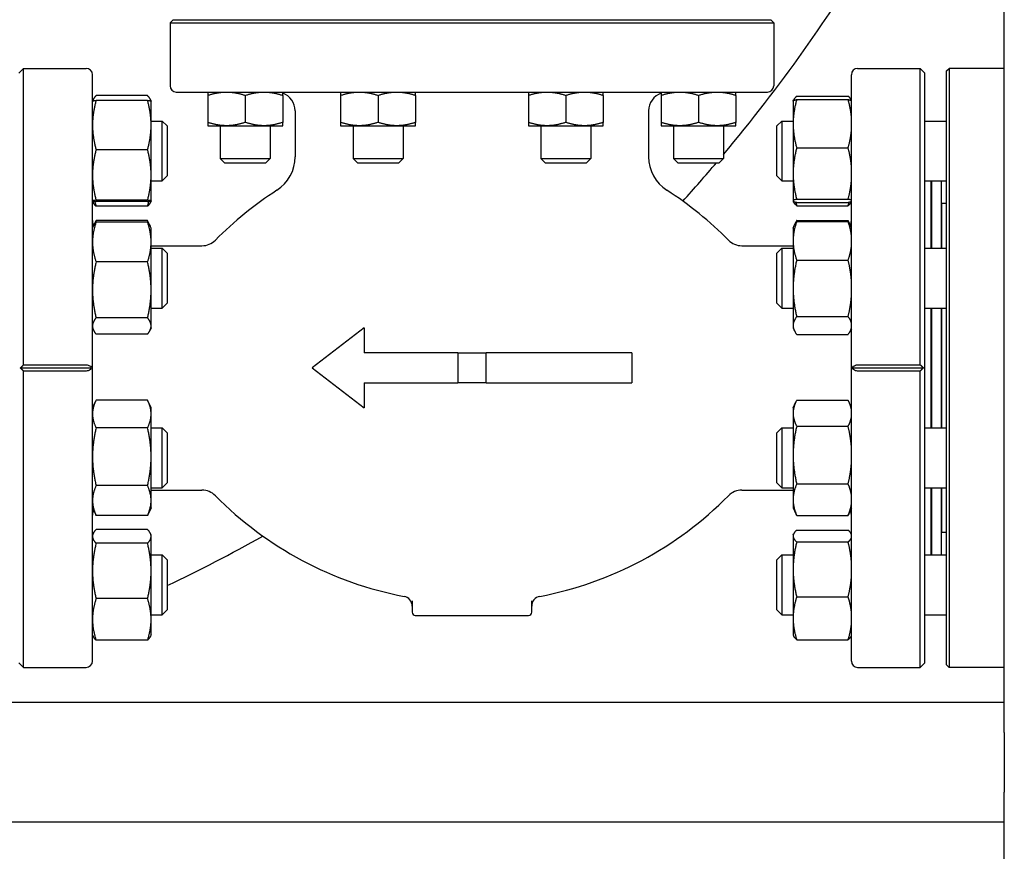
# Model space of a CAD drawing. Header units: inches. Extents: x 18 to 846, y -44 to 561.
# Tile 534 of 642: x 738 to 750, y 209 to 219. Entities that reach past the tile are written whole.
import ezdxf

# ---------------------------------------------------------------- set-up
doc = ezdxf.new("R2010")
doc.units = ezdxf.units.IN
doc.header["$LTSCALE"] = 24
doc.header["$MEASUREMENT"] = 0
doc.layers.add('Visible (ANSI)', color=7, linetype='Continuous', lineweight=30)

msp = doc.modelspace()

# ---------------------------------------------------------------- linework, layer by layer
at = {"layer": 'Visible (ANSI)'}
for p, q in [((750.0008, 210.4565), (750.0008, 226.2065)), ((739.59565, 219.00362), (739.55628, 218.96425)), ((739.55628, 218.96425), (747.11533, 218.96425)), ((739.55628, 218.96425), (739.55628, 218.17685)), ((739.59565, 219.00362), (747.07596, 219.00362)), ((747.07596, 219.00362), (747.11533, 218.96425)), ((747.11533, 218.96425), (747.11533, 218.17685)), ((737.66454, 218.33495), (737.7236, 218.394)), ((737.7236, 214.68317), (737.7236, 218.394)), ((737.7236, 218.394), (738.50706, 218.394)), ((738.5858, 210.97274), (738.5858, 218.31526)), ((748.0858, 210.97274), (748.0858, 218.31526)), ((748.16454, 218.394), (748.94801, 218.394)), ((748.94801, 214.68317), (748.94801, 218.394)), ((749.00706, 218.33495), (748.94801, 218.394)), ((749.00706, 210.95306), (749.00706, 218.33495)), ((749.2783, 218.36275), (749.30955, 218.394)), ((749.2783, 210.92525), (749.2783, 218.36275)), ((749.30955, 218.394), (749.30955, 210.894)), ((750.0008, 218.394), (749.30955, 218.394)), ((739.63502, 218.09811), (747.03659, 218.09811)), ((740.02994, 218.05624), (740.02994, 217.7181)), ((740.49869, 218.05624), (740.49869, 217.7181)), ((740.96744, 218.05624), (740.96744, 217.7181)), ((741.69188, 218.05624), (741.69188, 217.7181)), ((742.16063, 218.05624), (742.16063, 217.7181)), ((742.62938, 218.05624), (742.62938, 217.7181)), ((744.04222, 218.05624), (744.04222, 217.7181)), ((744.51097, 218.05624), (744.51097, 217.7181)), ((744.97972, 218.05624), (744.97972, 217.7181)), ((745.70416, 218.05624), (745.70416, 217.7181)), ((746.17291, 218.05624), (746.17291, 217.7181)), ((746.64166, 218.05624), (746.64166, 217.7181)), ((738.5858, 217.98521), (738.58587, 217.98534)), ((738.58587, 217.98534), (738.59449, 218.00384)), ((739.27472, 218.05331), (738.63089, 218.05331)), ((739.27472, 217.99251), (738.63089, 217.99251)), ((739.31974, 217.98534), (739.31112, 218.00384)), ((739.3198, 217.98521), (739.31974, 217.98534)), ((739.3198, 217.68379), (739.3198, 217.98521)), ((747.3568, 217.98521), (747.35723, 217.98611)), ((747.3568, 217.98521), (747.3568, 217.70132)), ((747.35723, 217.98611), (747.36323, 217.99899)), ((747.40189, 218.04627), (748.04572, 218.04627)), ((747.40189, 218.00368), (748.04572, 218.00368)), ((748.0858, 217.99593), (748.08438, 217.99899)), ((741.12321, 217.86189), (741.12321, 217.28815)), ((745.5484, 217.86189), (745.5484, 217.28815)), ((739.3198, 217.73521), (739.4583, 217.73521)), ((739.4583, 216.98521), (739.4583, 217.73521)), ((739.5208, 217.67271), (739.4583, 217.73521)), ((747.1533, 217.67271), (747.2158, 217.73521)), ((747.2158, 217.73521), (747.2158, 216.98521)), ((747.2158, 217.73521), (747.3568, 217.73521)), ((747.3568, 217.70132), (747.3568, 217.07722)), ((749.00706, 217.73521), (749.2783, 217.73521)), ((739.3198, 217.05892), (739.3198, 217.68379)), ((739.5208, 217.67271), (739.5208, 217.04771)), ((740.02994, 217.67623), (740.26432, 217.67623)), ((740.18619, 217.67623), (740.18619, 217.26623)), ((740.26432, 217.67623), (740.73307, 217.67623)), ((740.73307, 217.67623), (740.96744, 217.67623)), ((740.81119, 217.67623), (740.81119, 217.26623)), ((741.69188, 217.67623), (741.92626, 217.67623)), ((741.84813, 217.67623), (741.84813, 217.26623)), ((741.92626, 217.67623), (742.39501, 217.67623)), ((742.39501, 217.67623), (742.62938, 217.67623)), ((742.47313, 217.67623), (742.47313, 217.26623)), ((744.04222, 217.67623), (744.2766, 217.67623)), ((744.19847, 217.67623), (744.19847, 217.26623)), ((744.2766, 217.67623), (744.74535, 217.67623)), ((744.74535, 217.67623), (744.97972, 217.67623)), ((744.82347, 217.67623), (744.82347, 217.26623)), ((745.70416, 217.67623), (745.93854, 217.67623)), ((745.86041, 217.67623), (745.86041, 217.26623)), ((745.93854, 217.67623), (746.40729, 217.67623)), ((746.40729, 217.67623), (746.64166, 217.67623)), ((746.48541, 217.67623), (746.48541, 217.26623)), ((747.1533, 217.04771), (747.1533, 217.67271)), ((739.27472, 217.37507), (738.63089, 217.37507)), ((747.40189, 217.39896), (748.04572, 217.39896)), ((740.18619, 217.26623), (740.81119, 217.26623)), ((740.24029, 217.21213), (740.18619, 217.26623)), ((740.24029, 217.21213), (740.75709, 217.21213)), ((740.75709, 217.21213), (740.81119, 217.26623)), ((741.84813, 217.26623), (742.47313, 217.26623)), ((741.90223, 217.21213), (741.84813, 217.26623)), ((741.90223, 217.21213), (742.41903, 217.21213)), ((742.41903, 217.21213), (742.47313, 217.26623)), ((744.19847, 217.26623), (744.82347, 217.26623)), ((744.25257, 217.21213), (744.19847, 217.26623)), ((744.25257, 217.21213), (744.76937, 217.21213)), ((744.76937, 217.21213), (744.82347, 217.26623)), ((745.86041, 217.26623), (746.48541, 217.26623)), ((745.91451, 217.21213), (745.86041, 217.26623)), ((745.91451, 217.21213), (746.43131, 217.21213)), ((746.43131, 217.21213), (746.48541, 217.26623)), ((747.3568, 217.07722), (747.3568, 216.73611)), ((739.3198, 216.73534), (739.3198, 217.05892)), ((739.3198, 216.98521), (739.4583, 216.98521)), ((739.5208, 217.04771), (739.4583, 216.98521)), ((747.1533, 217.04771), (747.2158, 216.98521)), ((747.2158, 216.98521), (747.3568, 216.98521)), ((749.00706, 216.98521), (749.2783, 216.98521)), ((749.0858, 216.14409), (749.0858, 216.98521)), ((749.0908, 216.98521), (749.0908, 216.14409)), ((749.2108, 216.98521), (749.2108, 216.14409)), ((738.5858, 216.73521), (738.58587, 216.73508)), ((738.58587, 216.73508), (738.59449, 216.71658)), ((739.27472, 216.74277), (738.63089, 216.74277)), ((739.27472, 216.72791), (738.63089, 216.72791)), ((739.31974, 216.73508), (739.31112, 216.71658)), ((739.3198, 216.73521), (739.31974, 216.73508)), ((739.3198, 216.73521), (739.3198, 216.73534)), ((747.3568, 216.73611), (747.3568, 216.73521)), ((747.3568, 216.73521), (747.35723, 216.73431)), ((747.35723, 216.73431), (747.36323, 216.72143)), ((747.40189, 216.75548), (748.04572, 216.75548)), ((747.40189, 216.71673), (748.04572, 216.71673)), ((748.0858, 216.72449), (748.08438, 216.72143)), ((749.2158, 216.704), (749.2158, 216.14409)), ((749.2783, 216.704), (749.2158, 216.704)), ((739.27472, 216.66711), (738.63089, 216.66711)), ((747.40189, 216.67415), (748.04572, 216.67415)), ((749.0908, 216.584), (749.0858, 216.584)), ((749.2158, 216.584), (749.2108, 216.584)), ((738.59782, 216.41987), (738.62701, 216.48245)), ((739.27472, 216.49063), (738.63089, 216.49063)), ((739.27472, 216.46989), (738.63089, 216.46989)), ((739.30778, 216.41987), (739.2786, 216.48245)), ((747.37194, 216.42655), (747.39223, 216.47006)), ((747.40189, 216.48974), (748.04572, 216.48974)), ((747.40189, 216.47521), (748.04572, 216.47521)), ((748.07567, 216.42655), (748.05538, 216.47006)), ((738.5858, 216.39409), (738.59782, 216.41987)), ((739.3198, 216.39409), (739.30778, 216.41987)), ((739.3198, 216.22004), (739.3198, 216.39409)), ((747.3568, 216.39409), (747.37194, 216.42655)), ((747.3568, 216.39409), (747.3568, 216.23413)), ((748.0858, 216.40481), (748.07567, 216.42655)), ((739.3198, 215.6198), (739.3198, 216.22004)), ((747.3568, 216.23413), (747.3568, 215.63998)), ((739.3198, 216.17353), (739.95617, 216.17353)), ((739.3198, 216.14409), (739.4583, 216.14409)), ((739.4583, 215.39409), (739.4583, 216.14409)), ((739.5208, 216.08159), (739.4583, 216.14409)), ((746.71544, 216.17353), (747.3568, 216.17353)), ((747.1533, 216.08159), (747.2158, 216.14409)), ((747.2158, 216.14409), (747.2158, 215.39409)), ((747.2158, 216.14409), (747.3568, 216.14409)), ((749.00706, 216.14409), (749.2783, 216.14409)), ((739.27472, 215.97019), (738.63089, 215.97019)), ((739.5208, 216.08159), (739.5208, 215.45659)), ((747.1533, 215.45659), (747.1533, 216.08159)), ((747.40189, 215.99304), (748.04572, 215.99304)), ((739.3198, 215.16885), (739.3198, 215.6198)), ((747.3568, 215.63998), (747.3568, 215.17494)), ((739.3198, 215.39409), (739.4583, 215.39409)), ((739.5208, 215.45659), (739.4583, 215.39409)), ((747.1533, 215.45659), (747.2158, 215.39409)), ((747.2158, 215.39409), (747.3568, 215.39409)), ((749.00706, 215.39409), (749.2783, 215.39409)), ((749.0858, 213.89391), (749.0858, 215.39409)), ((749.0908, 215.39409), (749.0908, 213.89391)), ((749.2108, 215.39409), (749.2108, 213.89391)), ((749.2158, 215.39409), (749.2158, 213.89391)), ((739.27472, 215.2694), (738.63089, 215.2694)), ((747.40189, 215.28692), (748.04572, 215.28692)), ((738.5858, 215.14409), (738.59782, 215.11832)), ((739.3198, 215.14409), (739.30778, 215.11832)), ((739.3198, 215.14409), (739.3198, 215.16885)), ((741.98742, 215.144), (741.3358, 214.644)), ((741.98742, 215.144), (741.98742, 214.8315)), ((747.3568, 215.17494), (747.3568, 215.14409)), ((747.3568, 215.14409), (747.37194, 215.11164)), ((748.0858, 215.13337), (748.07567, 215.11164)), ((739.27472, 215.0683), (738.63089, 215.0683)), ((747.40189, 215.06297), (748.04572, 215.06297)), ((743.15823, 214.8315), (741.98742, 214.8315)), ((743.15823, 214.8315), (743.15823, 214.4565)), ((743.15823, 214.8315), (743.51337, 214.8315)), ((745.3358, 214.8315), (743.51337, 214.8315)), ((743.51337, 214.4565), (743.51337, 214.8315)), ((745.3358, 214.8315), (745.3358, 214.4565)), ((737.68423, 214.644), (738.57526, 214.644)), ((737.7236, 214.68317), (738.50706, 214.68317)), ((737.7236, 210.894), (737.7236, 214.60484)), ((738.50706, 214.60484), (737.7236, 214.60484)), ((741.3358, 214.644), (741.98742, 214.144)), ((748.09635, 214.644), (748.98738, 214.644)), ((748.16454, 214.68317), (748.94801, 214.68317)), ((748.94801, 214.60484), (748.16454, 214.60484)), ((748.94801, 210.894), (748.94801, 214.60484)), ((741.98742, 214.4565), (741.98742, 214.144)), ((741.98742, 214.4565), (743.15823, 214.4565)), ((743.51337, 214.4565), (743.15823, 214.4565)), ((743.51337, 214.4565), (745.3358, 214.4565)), ((739.27472, 214.24045), (738.63089, 214.24045)), ((747.40189, 214.23956), (748.04572, 214.23956)), ((738.5858, 214.14391), (738.62701, 214.23227)), ((739.3198, 214.14391), (739.2786, 214.23227)), ((739.3198, 214.0665), (739.3198, 214.14391)), ((747.3568, 214.14391), (747.39223, 214.21988)), ((747.3568, 214.14391), (747.3568, 214.07618)), ((748.0858, 214.15464), (748.05538, 214.21988)), ((739.3198, 213.53178), (739.3198, 214.0665)), ((747.3568, 214.07618), (747.3568, 213.55247)), ((739.27472, 213.89255), (738.63089, 213.89255)), ((739.3198, 213.89391), (739.4583, 213.89391)), ((739.4583, 213.14391), (739.4583, 213.89391)), ((739.5208, 213.83141), (739.4583, 213.89391)), ((747.1533, 213.83141), (747.2158, 213.89391)), ((747.2158, 213.89391), (747.2158, 213.14391)), ((747.2158, 213.89391), (747.3568, 213.89391)), ((747.40189, 213.91279), (748.04572, 213.91279)), ((749.00706, 213.89391), (749.2783, 213.89391)), ((739.5208, 213.83141), (739.5208, 213.20641)), ((747.1533, 213.20641), (747.1533, 213.83141)), ((739.3198, 212.9842), (739.3198, 213.53178)), ((747.3568, 213.55247), (747.3568, 212.99521)), ((739.27472, 213.17102), (738.63089, 213.17102)), ((739.3198, 213.14391), (739.4583, 213.14391)), ((739.5208, 213.20641), (739.4583, 213.14391)), ((747.1533, 213.20641), (747.2158, 213.14391)), ((747.2158, 213.14391), (747.3568, 213.14391)), ((747.40189, 213.19215), (748.04572, 213.19215)), ((749.00706, 213.14391), (749.2783, 213.14391)), ((749.0858, 212.3028), (749.0858, 213.14391)), ((749.0908, 213.14391), (749.0908, 212.3028)), ((749.2108, 213.14391), (749.2108, 212.3028)), ((749.2158, 213.14391), (749.2158, 212.584)), ((739.3198, 213.11447), (739.95617, 213.11447)), ((746.71544, 213.11447), (747.3568, 213.11447)), ((738.5858, 212.89391), (738.62701, 212.80555)), ((739.3198, 212.89391), (739.2786, 212.80555)), ((739.3198, 212.89391), (739.3198, 212.9842)), ((747.3568, 212.99521), (747.3568, 212.89391)), ((747.3568, 212.89391), (747.39223, 212.81794)), ((748.0858, 212.88319), (748.05538, 212.81794)), ((739.27472, 212.79738), (738.63089, 212.79738)), ((747.40189, 212.79827), (748.04572, 212.79827)), ((749.0908, 212.704), (749.0858, 212.704)), ((749.2158, 212.704), (749.2108, 212.704)), ((738.5858, 212.5528), (738.59449, 212.57143)), ((739.27472, 212.6209), (738.63089, 212.6209)), ((739.3198, 212.5528), (739.31112, 212.57143)), ((739.3198, 212.5347), (739.3198, 212.5528)), ((739.3198, 212.10196), (739.3198, 212.5347)), ((747.3568, 212.5528), (747.36323, 212.56658)), ((747.3568, 212.5528), (747.3568, 212.53931)), ((747.3568, 212.53931), (747.3568, 212.12174)), ((747.40189, 212.61386), (748.04572, 212.61386)), ((748.0858, 212.56352), (748.08438, 212.56658)), ((749.2783, 212.584), (749.2158, 212.584)), ((739.27472, 212.44851), (738.63089, 212.44851)), ((747.40189, 212.46477), (748.04572, 212.46477)), ((739.3198, 212.3028), (739.4583, 212.3028)), ((739.4583, 211.5528), (739.4583, 212.3028)), ((739.5208, 212.2403), (739.4583, 212.3028)), ((747.1533, 212.2403), (747.2158, 212.3028)), ((747.2158, 212.3028), (747.2158, 211.5528)), ((747.2158, 212.3028), (747.3568, 212.3028)), ((749.00706, 212.3028), (749.2783, 212.3028)), ((739.5208, 212.2403), (739.5208, 211.6153)), ((747.1533, 211.6153), (747.1533, 212.2403)), ((739.3198, 211.49505), (739.3198, 212.10196)), ((747.3568, 212.12174), (747.3568, 211.51022)), ((747.40189, 211.77871), (748.04572, 211.77871)), ((739.27472, 211.7554), (738.63089, 211.7554)), ((742.58777, 211.7267), (742.58777, 211.58495)), ((744.08384, 211.58495), (744.08384, 211.7267)), ((739.3198, 211.5528), (739.4583, 211.5528)), ((739.5208, 211.6153), (739.4583, 211.5528)), ((742.62714, 211.54558), (744.04447, 211.54558)), ((747.1533, 211.6153), (747.2158, 211.5528)), ((747.2158, 211.5528), (747.3568, 211.5528)), ((749.00706, 211.5528), (749.2783, 211.5528)), ((739.3198, 211.3028), (739.3198, 211.49505)), ((747.3568, 211.51022), (747.3568, 211.3028)), ((738.5858, 211.3028), (738.59449, 211.28416)), ((739.3198, 211.3028), (739.31112, 211.28416)), ((747.3568, 211.3028), (747.36323, 211.28902)), ((748.0858, 211.29207), (748.08438, 211.28902)), ((739.27472, 211.23469), (738.63089, 211.23469)), ((747.40189, 211.24173), (748.04572, 211.24173)), ((737.66454, 210.95306), (737.7236, 210.894)), ((749.00706, 210.95306), (748.94801, 210.894)), ((749.2783, 210.92525), (749.30955, 210.894)), ((737.7236, 210.894), (738.50706, 210.894)), ((748.16454, 210.894), (748.94801, 210.894)), ((750.0008, 210.894), (749.30955, 210.894)), ((750.0008, 210.4565), (673.0008, 210.4565)), ((750.0008, 210.0815), (750.0008, 210.4565)), ((750.0008, 210.0815), (750.0008, 209.3315)), ((750.0008, 208.9565), (750.0008, 209.3315)), ((750.0008, 208.9565), (673.0008, 208.9565)), ((750.0008, 205.90931), (750.0008, 208.9565))]:
    msp.add_line(p, q, dxfattribs=at)
for centre, radius, start, end in [((730.5808, 230.644), 20.75, 320.039486, 329.095112), ((738.50706, 218.31526), 0.07874, 0, 90), ((748.16454, 218.31526), 0.07874, 90, 180), ((739.63502, 218.17685), 0.07874, 180, 270), ((740.88699, 217.86189), 0.23622, 0, 70.086095), ((745.78462, 217.86189), 0.23622, 109.913905, 180), ((747.03659, 218.17685), 0.07874, 270, 0), ((740.62321, 217.28815), 0.5, 302.739227, 0), ((746.0484, 217.28815), 0.5, 180, 237.260773), ((730.5808, 230.644), 20.75, 317.898842, 319.66021), ((743.3358, 213.0692), 4.51575, 122.739227, 135.333209), ((743.3358, 213.0692), 4.51575, 44.666791, 57.260773), ((738.90077, 216.48849), 0.31496, 180, 193.77218), ((747.77084, 216.48849), 0.31496, 347.56371, 0), ((739.95617, 216.40975), 0.23622, 270, 315.333209), ((746.71544, 216.40975), 0.23622, 224.666791, 270), ((739.95617, 212.87825), 0.23622, 44.666791, 90), ((743.3358, 216.21881), 4.51575, 224.666791, 259.156735), ((743.3358, 216.21881), 4.51575, 280.843266, 315.333209), ((746.71544, 212.87825), 0.23622, 90, 135.333209), ((738.90077, 212.79951), 0.31496, 166.22782, 180), ((747.77084, 212.79951), 0.31496, 0, 12.43629), ((730.5808, 230.644), 20.75, 295.521095, 299.245869), ((742.46277, 211.66092), 0.125, 0, 79.156735), ((744.20884, 211.66092), 0.125, 100.843266, 180), ((742.62714, 211.58495), 0.03937, 180, 270), ((744.04447, 211.58495), 0.03937, 270, 0), ((738.50706, 210.97274), 0.07874, 270, 0), ((748.16454, 210.97274), 0.07874, 180, 270)]:
    msp.add_arc(centre, radius, start, end, dxfattribs=at)
for points, weights in [([(740.02994, 218.09811), (740.02994, 218.09811), (740.02994, 218.05624)], [1, 1.04314139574, 1.01001874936]), ([(740.02994, 218.05624), (740.15555, 218.09811), (740.26432, 218.09811)], [1.01001874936, 1.04314139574, 1]), ([(740.26432, 218.09811), (740.37309, 218.09811), (740.49869, 218.05624)], [1, 1.04314139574, 1.01001874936]), ([(740.49869, 218.05624), (740.6243, 218.09811), (740.73307, 218.09811)], [1.01001874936, 1.04314139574, 1]), ([(740.73307, 218.09811), (740.84184, 218.09811), (740.96744, 218.05624)], [1, 1.04314139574, 1.01001874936]), ([(740.96744, 218.05624), (740.96744, 218.09811), (740.96744, 218.09811)], [1.01001874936, 1.04314139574, 1]), ([(741.69188, 218.09811), (741.69188, 218.09811), (741.69188, 218.05624)], [1, 1.04314139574, 1.01001874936]), ([(741.69188, 218.05624), (741.81749, 218.09811), (741.92626, 218.09811)], [1.01001874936, 1.04314139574, 1]), ([(741.92626, 218.09811), (742.03503, 218.09811), (742.16063, 218.05624)], [1, 1.04314139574, 1.01001874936]), ([(742.16063, 218.05624), (742.28624, 218.09811), (742.39501, 218.09811)], [1.01001874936, 1.04314139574, 1]), ([(742.39501, 218.09811), (742.50378, 218.09811), (742.62938, 218.05624)], [1, 1.04314139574, 1.01001874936]), ([(742.62938, 218.05624), (742.62938, 218.09811), (742.62938, 218.09811)], [1.01001874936, 1.04314139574, 1]), ([(744.04222, 218.09811), (744.04222, 218.09811), (744.04222, 218.05624)], [1, 1.04314139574, 1.01001874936]), ([(744.04222, 218.05624), (744.16783, 218.09811), (744.2766, 218.09811)], [1.01001874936, 1.04314139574, 1]), ([(744.2766, 218.09811), (744.38537, 218.09811), (744.51097, 218.05624)], [1, 1.04314139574, 1.01001874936]), ([(744.51097, 218.05624), (744.63658, 218.09811), (744.74535, 218.09811)], [1.01001874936, 1.04314139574, 1]), ([(744.74535, 218.09811), (744.85412, 218.09811), (744.97972, 218.05624)], [1, 1.04314139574, 1.01001874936]), ([(744.97972, 218.05624), (744.97972, 218.09811), (744.97972, 218.09811)], [1.01001874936, 1.04314139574, 1]), ([(745.70416, 218.09811), (745.70416, 218.09811), (745.70416, 218.05624)], [1, 1.04314139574, 1.01001874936]), ([(745.70416, 218.05624), (745.82977, 218.09811), (745.93854, 218.09811)], [1.01001874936, 1.04314139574, 1]), ([(745.93854, 218.09811), (746.04731, 218.09811), (746.17291, 218.05624)], [1, 1.04314139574, 1.01001874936]), ([(746.17291, 218.05624), (746.29852, 218.09811), (746.40729, 218.09811)], [1.01001874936, 1.04314139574, 1]), ([(746.40729, 218.09811), (746.51606, 218.09811), (746.64166, 218.05624)], [1, 1.04314139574, 1.01001874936]), ([(746.64166, 218.05624), (746.64166, 218.09811), (746.64166, 218.09811)], [1.01001874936, 1.04314139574, 1]), ([(738.63089, 217.99251), (738.5858, 217.82706), (738.5858, 217.68379)], [1, 1.0379548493, 1]), ([(738.58587, 217.98534), (738.58742, 217.98867), (738.63089, 217.99251)], [1.00271008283, 1.03654763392, 1]), ([(738.63089, 218.05331), (738.59622, 218.01779), (738.58832, 217.98677)], [1, 1.02892942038, 1.01375847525]), ([(739.31729, 217.98677), (739.30938, 218.01779), (739.27472, 218.05331)], [1.01375847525, 1.02892942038, 1]), ([(739.3198, 217.68379), (739.3198, 217.82706), (739.27472, 217.99251)], [1, 1.0379548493, 1]), ([(739.27472, 217.99251), (739.31819, 217.98867), (739.31974, 217.98534)], [1, 1.03654763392, 1.00271008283]), ([(747.40189, 218.00368), (747.3568, 217.84165), (747.3568, 217.70132)], [1, 1.0379548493, 1]), ([(747.35723, 217.98611), (747.36103, 217.99427), (747.40189, 218.00368)], [1.00664623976, 1.03427494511, 1]), ([(747.40189, 218.04627), (747.36722, 218.01555), (747.35932, 217.98872)], [1, 1.02892942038, 1.01375847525]), ([(748.0858, 217.99575), (748.07604, 218.01941), (748.04572, 218.04627)], [1.01693131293, 1.02520879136, 1]), ([(748.0858, 217.79874), (748.07604, 217.89472), (748.04572, 218.00368)], [1.01693131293, 1.02520879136, 1]), ([(748.04572, 218.00368), (748.07604, 217.9967), (748.0858, 217.99055)], [1, 1.02520879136, 1.01693131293]), ([(740.02994, 217.7181), (740.02994, 217.67623), (740.02994, 217.67623)], [1.01001874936, 1.04314139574, 1]), ([(740.26432, 217.67623), (740.15555, 217.67623), (740.02994, 217.7181)], [1, 1.04314139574, 1.01001874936]), ([(740.49869, 217.7181), (740.37309, 217.67623), (740.26432, 217.67623)], [1.01001874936, 1.04314139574, 1]), ([(740.73307, 217.67623), (740.6243, 217.67623), (740.49869, 217.7181)], [1, 1.04314139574, 1.01001874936]), ([(740.96744, 217.7181), (740.84184, 217.67623), (740.73307, 217.67623)], [1.01001874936, 1.04314139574, 1]), ([(740.96744, 217.67623), (740.96744, 217.67623), (740.96744, 217.7181)], [1, 1.04314139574, 1.01001874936]), ([(741.69188, 217.7181), (741.69188, 217.67623), (741.69188, 217.67623)], [1.01001874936, 1.04314139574, 1]), ([(741.92626, 217.67623), (741.81749, 217.67623), (741.69188, 217.7181)], [1, 1.04314139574, 1.01001874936]), ([(742.16063, 217.7181), (742.03503, 217.67623), (741.92626, 217.67623)], [1.01001874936, 1.04314139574, 1]), ([(742.39501, 217.67623), (742.28624, 217.67623), (742.16063, 217.7181)], [1, 1.04314139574, 1.01001874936]), ([(742.62938, 217.7181), (742.50378, 217.67623), (742.39501, 217.67623)], [1.01001874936, 1.04314139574, 1]), ([(742.62938, 217.67623), (742.62938, 217.67623), (742.62938, 217.7181)], [1, 1.04314139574, 1.01001874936]), ([(744.04222, 217.7181), (744.04222, 217.67623), (744.04222, 217.67623)], [1.01001874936, 1.04314139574, 1]), ([(744.2766, 217.67623), (744.16783, 217.67623), (744.04222, 217.7181)], [1, 1.04314139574, 1.01001874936]), ([(744.51097, 217.7181), (744.38537, 217.67623), (744.2766, 217.67623)], [1.01001874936, 1.04314139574, 1]), ([(744.74535, 217.67623), (744.63658, 217.67623), (744.51097, 217.7181)], [1, 1.04314139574, 1.01001874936]), ([(744.97972, 217.7181), (744.85412, 217.67623), (744.74535, 217.67623)], [1.01001874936, 1.04314139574, 1]), ([(744.97972, 217.67623), (744.97972, 217.67623), (744.97972, 217.7181)], [1, 1.04314139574, 1.01001874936]), ([(745.70416, 217.7181), (745.70416, 217.67623), (745.70416, 217.67623)], [1.01001874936, 1.04314139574, 1]), ([(745.93854, 217.67623), (745.82977, 217.67623), (745.70416, 217.7181)], [1, 1.04314139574, 1.01001874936]), ([(746.17291, 217.7181), (746.04731, 217.67623), (745.93854, 217.67623)], [1.01001874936, 1.04314139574, 1]), ([(746.40729, 217.67623), (746.29852, 217.67623), (746.17291, 217.7181)], [1, 1.04314139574, 1.01001874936]), ([(746.64166, 217.7181), (746.51606, 217.67623), (746.40729, 217.67623)], [1.01001874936, 1.04314139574, 1]), ([(746.64166, 217.67623), (746.64166, 217.67623), (746.64166, 217.7181)], [1, 1.04314139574, 1.01001874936]), ([(747.3568, 217.70132), (747.3568, 217.56099), (747.40189, 217.39896)], [1, 1.0379548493, 1]), ([(738.5858, 217.68379), (738.5858, 217.54051), (738.63089, 217.37507)], [1, 1.0379548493, 1]), ([(739.27472, 217.37507), (739.3198, 217.54051), (739.3198, 217.68379)], [1, 1.0379548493, 1]), ([(748.04572, 217.39896), (748.07604, 217.50792), (748.0858, 217.6039)], [1, 1.02520879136, 1.01693131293]), ([(738.63089, 217.37507), (738.5858, 217.20565), (738.5858, 217.05892)], [1, 1.0379548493, 1]), ([(739.3198, 217.05892), (739.3198, 217.20565), (739.27472, 217.37507)], [1, 1.0379548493, 1]), ([(747.40189, 217.39896), (747.3568, 217.22654), (747.3568, 217.07722)], [1, 1.0379548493, 1]), ([(748.0858, 217.18089), (748.07604, 217.28302), (748.04572, 217.39896)], [1.01693131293, 1.02520879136, 1]), ([(747.3568, 217.07722), (747.3568, 216.9279), (747.40189, 216.75548)], [1, 1.0379548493, 1]), ([(738.5858, 217.05892), (738.5858, 216.91219), (738.63089, 216.74277)], [1, 1.0379548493, 1]), ([(739.27472, 216.74277), (739.3198, 216.91219), (739.3198, 217.05892)], [1, 1.0379548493, 1]), ([(748.04572, 216.75548), (748.07604, 216.87142), (748.0858, 216.97355)], [1, 1.02520879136, 1.01693131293]), ([(738.63089, 216.74277), (738.5858, 216.73879), (738.5858, 216.73534)], [1, 1.0379548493, 1]), ([(738.5858, 216.73534), (738.5858, 216.73189), (738.63089, 216.72791)], [1, 1.0379548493, 1]), ([(738.63089, 216.66711), (738.60537, 216.69325), (738.59449, 216.71658)], [1, 1.02113779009, 1.01873149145]), ([(738.6126, 216.7297), (738.6205, 216.69928), (738.63089, 216.66711)], [1.01319603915, 1.00850289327, 1]), ([(739.3198, 216.73534), (739.3198, 216.73879), (739.27472, 216.74277)], [1, 1.0379548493, 1]), ([(739.27472, 216.72791), (739.3198, 216.73189), (739.3198, 216.73534)], [1, 1.0379548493, 1]), ([(739.27472, 216.66711), (739.28511, 216.69928), (739.29301, 216.7297)], [1, 1.00850289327, 1.01319603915]), ([(739.31112, 216.71658), (739.30024, 216.69325), (739.27472, 216.66711)], [1.01873149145, 1.02113779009, 1]), ([(747.40189, 216.75548), (747.3568, 216.7451), (747.3568, 216.73611)], [1, 1.0379548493, 1]), ([(747.3568, 216.73611), (747.3568, 216.72712), (747.40189, 216.71673)], [1, 1.0379548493, 1]), ([(747.40189, 216.67415), (747.37358, 216.69923), (747.36323, 216.72143)], [1, 1.02349908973, 1.01790006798]), ([(747.38847, 216.72005), (747.39455, 216.69756), (747.40189, 216.67415)], [1.01008535, 1.00598709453, 1]), ([(748.0858, 216.74235), (748.07604, 216.7485), (748.04572, 216.75548)], [1.01693131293, 1.02520879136, 1]), ([(748.04572, 216.71673), (748.07604, 216.72372), (748.0858, 216.72987)], [1, 1.02520879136, 1.01693131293]), ([(748.08438, 216.72143), (748.07403, 216.69923), (748.04572, 216.67415)], [1.01790006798, 1.02349908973, 1]), ([(748.04572, 216.67415), (748.05306, 216.69756), (748.05914, 216.72005)], [1, 1.00598709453, 1.01008535]), ([(738.63089, 216.46989), (738.5858, 216.33599), (738.5858, 216.22004)], [1, 1.0379548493, 1]), ([(738.59782, 216.41987), (738.60888, 216.44359), (738.63089, 216.46989)], [1.01894332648, 1.01817300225, 1]), ([(738.63089, 216.49063), (738.61862, 216.46526), (738.60982, 216.44148)], [1, 1.01005189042, 1.01477953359]), ([(739.29579, 216.44148), (739.28699, 216.46526), (739.27472, 216.49063)], [1.01477953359, 1.01005189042, 1]), ([(739.3198, 216.22004), (739.3198, 216.33599), (739.27472, 216.46989)], [1, 1.0379548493, 1]), ([(739.27472, 216.46989), (739.29673, 216.44359), (739.30778, 216.41987)], [1, 1.01817300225, 1.01894332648]), ([(747.40189, 216.47521), (747.3568, 216.34601), (747.3568, 216.23413)], [1, 1.0379548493, 1]), ([(747.37194, 216.42655), (747.38276, 216.44975), (747.40189, 216.47521)], [1.01843306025, 1.01576329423, 1]), ([(747.40189, 216.48974), (747.38962, 216.46591), (747.38082, 216.44357)], [1, 1.01005189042, 1.01477953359]), ([(748.06679, 216.44357), (748.05799, 216.46591), (748.04572, 216.48974)], [1.01477953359, 1.01005189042, 1]), ([(748.0858, 216.31181), (748.07604, 216.38833), (748.04572, 216.47521)], [1.01693131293, 1.02520879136, 1]), ([(748.04572, 216.47521), (748.06485, 216.44975), (748.07567, 216.42655)], [1, 1.01576329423, 1.01843306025]), ([(738.5858, 216.22004), (738.5858, 216.10409), (738.63089, 215.97019)], [1, 1.0379548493, 1]), ([(739.27472, 215.97019), (739.3198, 216.10409), (739.3198, 216.22004)], [1, 1.0379548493, 1]), ([(747.3568, 216.23413), (747.3568, 216.12224), (747.40189, 215.99304)], [1, 1.0379548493, 1]), ([(748.04572, 215.99304), (748.07604, 216.07992), (748.0858, 216.15644)], [1, 1.02520879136, 1.01693131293]), ([(738.63089, 215.97019), (738.5858, 215.78242), (738.5858, 215.6198)], [1, 1.0379548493, 1]), ([(739.3198, 215.6198), (739.3198, 215.78242), (739.27472, 215.97019)], [1, 1.0379548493, 1]), ([(747.40189, 215.99304), (747.3568, 215.80383), (747.3568, 215.63998)], [1, 1.0379548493, 1]), ([(748.0858, 215.75374), (748.07604, 215.86581), (748.04572, 215.99304)], [1.01693131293, 1.02520879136, 1]), ([(738.5858, 215.6198), (738.5858, 215.45718), (738.63089, 215.2694)], [1, 1.0379548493, 1]), ([(739.27472, 215.2694), (739.3198, 215.45718), (739.3198, 215.6198)], [1, 1.0379548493, 1]), ([(747.3568, 215.63998), (747.3568, 215.47612), (747.40189, 215.28692)], [1, 1.0379548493, 1]), ([(748.04572, 215.28692), (748.07604, 215.41415), (748.0858, 215.52622)], [1, 1.02520879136, 1.01693131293]), ([(738.63089, 215.2694), (738.5858, 215.21551), (738.5858, 215.16885)], [1, 1.0379548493, 1]), ([(739.3198, 215.16885), (739.3198, 215.21551), (739.27472, 215.2694)], [1, 1.0379548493, 1]), ([(747.40189, 215.28692), (747.3568, 215.22691), (747.3568, 215.17494)], [1, 1.0379548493, 1]), ([(748.0858, 215.21102), (748.07604, 215.24657), (748.04572, 215.28692)], [1.01693131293, 1.02520879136, 1]), ([(738.5858, 215.16885), (738.5858, 215.12218), (738.63089, 215.0683)], [1, 1.0379548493, 1]), ([(739.27472, 215.0683), (739.3198, 215.12218), (739.3198, 215.16885)], [1, 1.0379548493, 1]), ([(747.3568, 215.17494), (747.3568, 215.12298), (747.40189, 215.06297)], [1, 1.0379548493, 1]), ([(748.04572, 215.06297), (748.07604, 215.10332), (748.0858, 215.13887)], [1, 1.02520879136, 1.01693131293]), ([(737.68423, 214.644), (737.70371, 214.66348), (737.7236, 214.68317)], [1.00002799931, 1.0000415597, 1]), ([(737.7236, 214.60484), (737.70371, 214.62452), (737.68423, 214.644)], [1, 1.0000415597, 1.00002799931]), ([(748.94801, 214.68317), (748.9679, 214.66348), (748.98738, 214.644)], [1, 1.00004155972, 1.00002799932]), ([(748.98738, 214.644), (748.9679, 214.62452), (748.94801, 214.60484)], [1.00002799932, 1.00004155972, 1]), ([(738.63089, 214.24045), (738.5858, 214.14723), (738.5858, 214.0665)], [1, 1.0379548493, 1]), ([(739.3198, 214.0665), (739.3198, 214.14723), (739.27472, 214.24045)], [1, 1.0379548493, 1]), ([(747.40189, 214.23956), (747.3568, 214.152), (747.3568, 214.07618)], [1, 1.0379548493, 1]), ([(748.0858, 214.12882), (748.07604, 214.18068), (748.04572, 214.23956)], [1.01693131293, 1.02520879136, 1]), ([(738.5858, 214.0665), (738.5858, 213.98577), (738.63089, 213.89255)], [1, 1.0379548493, 1]), ([(739.27472, 213.89255), (739.3198, 213.98577), (739.3198, 214.0665)], [1, 1.0379548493, 1]), ([(747.3568, 214.07618), (747.3568, 214.00035), (747.40189, 213.91279)], [1, 1.0379548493, 1]), ([(748.04572, 213.91279), (748.07604, 213.97167), (748.0858, 214.02353)], [1, 1.02520879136, 1.01693131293]), ([(738.63089, 213.89255), (738.5858, 213.69922), (738.5858, 213.53178)], [1, 1.0379548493, 1]), ([(739.3198, 213.53178), (739.3198, 213.69922), (739.27472, 213.89255)], [1, 1.0379548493, 1]), ([(747.40189, 213.91279), (747.3568, 213.7197), (747.3568, 213.55247)], [1, 1.0379548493, 1]), ([(748.0858, 213.66857), (748.07604, 213.78295), (748.04572, 213.91279)], [1.01693131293, 1.02520879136, 1]), ([(738.5858, 213.53178), (738.5858, 213.36435), (738.63089, 213.17102)], [1, 1.0379548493, 1]), ([(739.27472, 213.17102), (739.3198, 213.36435), (739.3198, 213.53178)], [1, 1.0379548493, 1]), ([(747.3568, 213.55247), (747.3568, 213.38524), (747.40189, 213.19215)], [1, 1.0379548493, 1]), ([(748.04572, 213.19215), (748.07604, 213.32199), (748.0858, 213.43637)], [1, 1.02520879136, 1.01693131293]), ([(738.63089, 213.17102), (738.5858, 213.0709), (738.5858, 212.9842)], [1, 1.0379548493, 1]), ([(739.3198, 212.9842), (739.3198, 213.0709), (739.27472, 213.17102)], [1, 1.0379548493, 1]), ([(747.40189, 213.19215), (747.3568, 213.08661), (747.3568, 212.99521)], [1, 1.0379548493, 1]), ([(748.0858, 213.05866), (748.07604, 213.12118), (748.04572, 213.19215)], [1.01693131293, 1.02520879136, 1]), ([(738.5858, 212.9842), (738.5858, 212.89749), (738.63089, 212.79738)], [1, 1.0379548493, 1]), ([(739.27472, 212.79738), (739.3198, 212.89749), (739.3198, 212.9842)], [1, 1.0379548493, 1]), ([(747.3568, 212.99521), (747.3568, 212.90381), (747.40189, 212.79827)], [1, 1.0379548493, 1]), ([(748.04572, 212.79827), (748.07604, 212.86924), (748.0858, 212.93175)], [1, 1.02520879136, 1.01693131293]), ([(738.63089, 212.79738), (738.6289, 212.80149), (738.62701, 212.80555)], [1, 1.00161564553, 1.00309374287]), ([(739.2786, 212.80555), (739.27671, 212.80149), (739.27472, 212.79738)], [1.00309374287, 1.00161564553, 1]), ([(747.40189, 212.79827), (747.39675, 212.80825), (747.39223, 212.81794)], [1, 1.00418639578, 1.00744927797]), ([(748.05538, 212.81794), (748.05086, 212.80825), (748.04572, 212.79827)], [1.00744927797, 1.00418639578, 1]), ([(738.63089, 212.6209), (738.5858, 212.57471), (738.5858, 212.5347)], [1, 1.0379548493, 1]), ([(738.5858, 212.5347), (738.5858, 212.4947), (738.63089, 212.44851)], [1, 1.0379548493, 1]), ([(739.3198, 212.5347), (739.3198, 212.57471), (739.27472, 212.6209)], [1, 1.0379548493, 1]), ([(739.27472, 212.44851), (739.3198, 212.4947), (739.3198, 212.5347)], [1, 1.0379548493, 1]), ([(747.40189, 212.61386), (747.3568, 212.57391), (747.3568, 212.53931)], [1, 1.0379548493, 1]), ([(747.3568, 212.53931), (747.3568, 212.50472), (747.40189, 212.46477)], [1, 1.0379548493, 1]), ([(748.0858, 212.56333), (748.07604, 212.587), (748.04572, 212.61386)], [1.01693131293, 1.02520879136, 1]), ([(748.04572, 212.46477), (748.07604, 212.49163), (748.0858, 212.5153)], [1, 1.02520879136, 1.01693131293]), ([(738.63089, 212.44851), (738.5858, 212.26279), (738.5858, 212.10196)], [1, 1.0379548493, 1]), ([(739.3198, 212.10196), (739.3198, 212.26279), (739.27472, 212.44851)], [1, 1.0379548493, 1]), ([(747.40189, 212.46477), (747.3568, 212.28094), (747.3568, 212.12174)], [1, 1.0379548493, 1]), ([(748.0858, 212.23227), (748.07604, 212.34116), (748.04572, 212.46477)], [1.01693131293, 1.02520879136, 1]), ([(738.5858, 212.10196), (738.5858, 211.94112), (738.63089, 211.7554)], [1, 1.0379548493, 1]), ([(739.27472, 211.7554), (739.3198, 211.94112), (739.3198, 212.10196)], [1, 1.0379548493, 1]), ([(747.3568, 212.12174), (747.3568, 211.96254), (747.40189, 211.77871)], [1, 1.0379548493, 1]), ([(748.04572, 211.77871), (748.07604, 211.90232), (748.0858, 212.01121)], [1, 1.02520879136, 1.01693131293]), ([(747.40189, 211.77871), (747.3568, 211.63483), (747.3568, 211.51022)], [1, 1.0379548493, 1]), ([(748.0858, 211.59673), (748.07604, 211.68196), (748.04572, 211.77871)], [1.01693131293, 1.02520879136, 1]), ([(738.63089, 211.7554), (738.5858, 211.61588), (738.5858, 211.49505)], [1, 1.0379548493, 1]), ([(739.3198, 211.49505), (739.3198, 211.61588), (739.27472, 211.7554)], [1, 1.0379548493, 1]), ([(738.5858, 211.49505), (738.5858, 211.37422), (738.63089, 211.23469)], [1, 1.0379548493, 1]), ([(739.27472, 211.23469), (739.3198, 211.37422), (739.3198, 211.49505)], [1, 1.0379548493, 1]), ([(747.3568, 211.51022), (747.3568, 211.38562), (747.40189, 211.24173)], [1, 1.0379548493, 1]), ([(748.04572, 211.24173), (748.07604, 211.33849), (748.0858, 211.42371)], [1, 1.02520879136, 1.01693131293]), ([(738.63089, 211.23469), (738.60537, 211.26084), (738.59449, 211.28416)], [1, 1.02113779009, 1.01873149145]), ([(739.31112, 211.28416), (739.30024, 211.26084), (739.27472, 211.23469)], [1.01873149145, 1.02113779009, 1]), ([(747.40189, 211.24173), (747.37358, 211.26682), (747.36323, 211.28902)], [1, 1.02349908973, 1.01790006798]), ([(748.08438, 211.28902), (748.07403, 211.26682), (748.04572, 211.24173)], [1.01790006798, 1.02349908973, 1])]:
    msp.add_rational_spline(points, weights, degree=2, dxfattribs=at)
for points, knots in [([(738.50706, 214.68317), (738.51574, 214.68317), (738.52583, 214.68136), (738.54287, 214.67532), (738.55231, 214.66957), (738.56529, 214.65829), (738.57117, 214.65108), (738.57526, 214.644)], [0, 0, 0, 0, 0.066112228, 0.066112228, 0.145221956, 0.145221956, 0.222829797, 0.222829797, 0.222829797, 0.222829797]), ([(738.57526, 214.644), (738.57117, 214.63693), (738.56529, 214.62971), (738.55231, 214.61843), (738.54287, 214.61268), (738.52583, 214.60664), (738.51574, 214.60484), (738.50706, 214.60484)], [-0.222829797, -0.222829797, -0.222829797, -0.222829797, -0.145221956, -0.145221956, -0.066112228, -0.066112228, 0, 0, 0, 0]), ([(748.09635, 214.644), (748.10044, 214.65108), (748.10631, 214.65829), (748.1193, 214.66957), (748.12874, 214.67532), (748.14578, 214.68136), (748.15587, 214.68317), (748.16454, 214.68317)], [-0.222829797, -0.222829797, -0.222829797, -0.222829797, -0.145221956, -0.145221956, -0.066112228, -0.066112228, 0, 0, 0, 0]), ([(748.16454, 214.60484), (748.15587, 214.60484), (748.14578, 214.60664), (748.12874, 214.61268), (748.1193, 214.61843), (748.10631, 214.62971), (748.10044, 214.63693), (748.09635, 214.644)], [0, 0, 0, 0, 0.066112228, 0.066112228, 0.145221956, 0.145221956, 0.222829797, 0.222829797, 0.222829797, 0.222829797])]:
    msp.add_open_spline(points, degree=3, knots=knots, dxfattribs=at)

doc.saveas('drawing.dxf')
